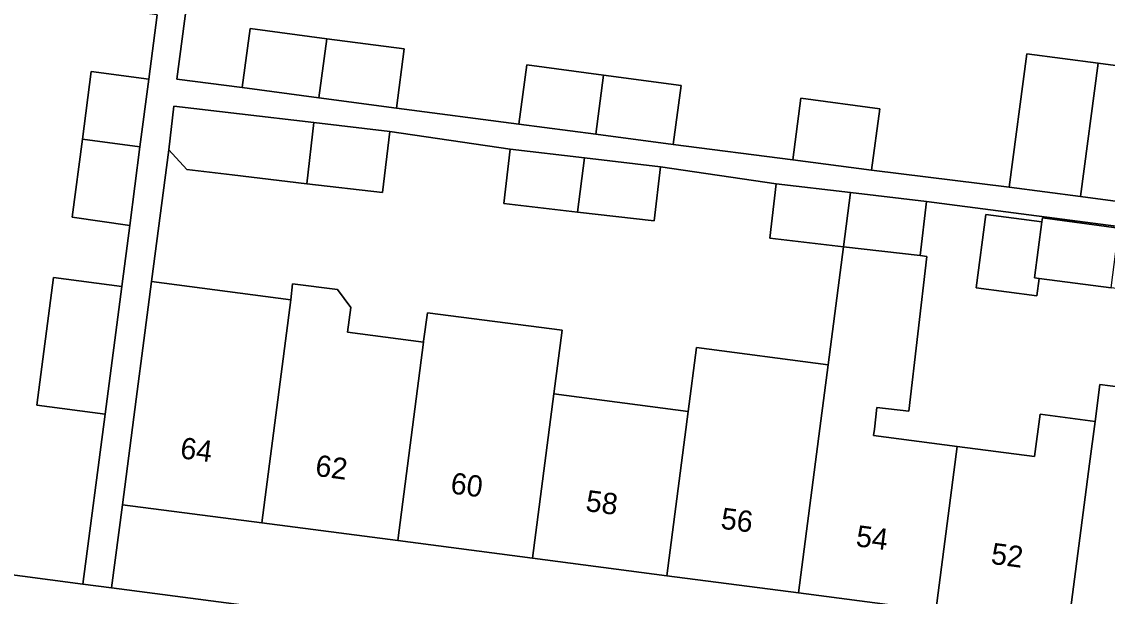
# Model space of a CAD drawing. Extents: x 162184 to 163154, y 385507 to 386516.
# Drawn here: x 162402.8 to 162453.8, y 386267.7 to 386294.7 of the extents above; entities that cross this region are included whole.
import ezdxf

# ---------------------------------------------------------------- set-up
doc = ezdxf.new("R2010")
doc.units = 0
for name, color, linetype in [('IMGEO_Erf', 7, 'Continuous'), ('IMGEO_Pand', 7, 'Continuous'), ('IMGEO_Pand_nummerreeks', 7, 'Continuous'), ('IMGEO_Voetpad_open', 7, 'Continuous')]:
    doc.layers.add(name, color=color, linetype=linetype)

msp = doc.modelspace()

# ---------------------------------------------------------------- linework, layer by layer
at = {"layer": 'IMGEO_Erf'}
for points in [[(162407.522, 386282.28), (162407.893, 386285.145), (162405.188, 386285.542), (162405.664, 386289.203), (162406.077, 386292.377), (162408.783, 386292.025), (162409.173, 386295.045), (162406.47, 386295.405), (162406.891, 386298.649), (162409.598, 386298.333), (162409.987, 386301.337), (162406.812, 386301.752), (162407.604, 386307.798), (162410.778, 386307.382), (162411.863, 386315.638), (162392.843, 386318.138)], [(162411.6, 386303.411), (162410.103, 386292.027), (162413.171, 386291.621), (162413.538, 386294.395), (162417.139, 386293.919), (162420.78, 386293.438), (162420.413, 386290.663), (162426.171, 386289.912), (162426.538, 386292.686), (162430.139, 386292.21), (162433.78, 386291.729), (162433.413, 386288.954), (162439.025, 386288.235), (162439.415, 386291.125), (162443.118, 386290.625), (162442.728, 386287.736), (162449.199, 386286.942), (162450.024, 386293.207), (162453.378, 386292.765), (162456.647, 386292.334)], [(162473.322, 386282.619), (162445.31, 386286.273), (162445.011, 386283.728), (162445.328, 386283.691), (162444.477, 386276.412), (162442.98, 386276.587), (162442.861, 386275.571), (162442.827, 386275.274), (162446.744, 386274.763), (162450.387, 386274.288), (162450.646, 386276.276), (162453.23, 386275.94), (162453.456, 386277.68), (162459.76, 386276.86)], [(162386.179, 386269.874), (162401.168, 386267.882), (162401.299, 386268.868), (162405.69, 386268.292), (162406.736, 386276.277), (162403.525, 386276.697), (162404.31, 386282.7), (162407.522, 386282.28)], [(162458.271, 386265.409), (162451.967, 386266.231), (162445.74, 386267.042), (162439.297, 386267.882), (162433.109, 386268.688), (162426.804, 386269.51), (162420.473, 386270.335), (162414.092, 386271.167), (162407.543, 386272.02), (162407.034, 386268.116), (162500, 386255.941)]]:
    msp.add_lwpolyline(points, dxfattribs=at)
for points in [[(162441.412, 386284.149), (162437.945, 386284.555), (162438.244, 386287.101), (162432.817, 386287.901), (162432.518, 386285.356), (162428.917, 386285.777), (162425.452, 386286.183), (162425.751, 386288.729), (162420.105, 386289.558), (162419.758, 386286.692), (162416.202, 386287.109), (162412.703, 386287.519), (162410.576, 386287.768), (162409.724, 386288.701), (162408.909, 386282.51), (162415.456, 386281.658), (162415.533, 386282.406), (162417.644, 386282.131), (162418.268, 386281.292), (162418.116, 386280.125), (162421.686, 386279.661), (162421.691, 386279.701), (162421.866, 386281.047), (162428.197, 386280.224), (162427.807, 386277.231), (162434.113, 386276.409), (162434.502, 386279.404), (162440.691, 386278.599)], [(162453.977, 386282.216), (162450.603, 386282.66), (162450.494, 386281.833), (162447.635, 386282.21), (162448.091, 386285.668), (162450.729, 386285.32), (162450.753, 386285.499), (162454.347, 386285.025), (162457.942, 386284.551), (162457.571, 386281.742)]]:
    msp.add_lwpolyline(points, close=True, dxfattribs=at)
at = {"layer": 'IMGEO_Pand'}
for points in [[(162413.538, 386294.395), (162413.171, 386291.621), (162416.772, 386291.144), (162417.139, 386293.919)], [(162420.413, 386290.663), (162420.78, 386293.438), (162417.139, 386293.919), (162416.772, 386291.144)], [(162453.378, 386292.765), (162450.024, 386293.207), (162449.199, 386286.942), (162452.548, 386286.5)], [(162429.772, 386289.435), (162430.139, 386292.21), (162426.538, 386292.686), (162426.171, 386289.912)], [(162453.378, 386292.765), (162452.548, 386286.5), (162455.821, 386286.069), (162455.85, 386286.287), (162456.647, 386292.334)], [(162408.783, 386292.025), (162406.077, 386292.377), (162405.664, 386289.203), (162408.371, 386288.843)], [(162430.139, 386292.21), (162429.772, 386289.435), (162433.413, 386288.954), (162433.78, 386291.729)], [(162442.728, 386287.736), (162443.118, 386290.625), (162439.415, 386291.125), (162439.025, 386288.235)], [(162416.538, 386289.976), (162413.039, 386290.386), (162409.963, 386290.746), (162409.724, 386288.701), (162410.576, 386287.768), (162412.703, 386287.519), (162416.202, 386287.109)], [(162420.105, 386289.558), (162416.538, 386289.976), (162416.202, 386287.109), (162419.758, 386286.692)], [(162408.371, 386288.843), (162405.664, 386289.203), (162405.188, 386285.542), (162407.893, 386285.145)], [(162425.751, 386288.729), (162425.452, 386286.183), (162428.917, 386285.777), (162429.247, 386288.319)], [(162432.518, 386285.356), (162432.817, 386287.901), (162429.247, 386288.319), (162428.917, 386285.777)], [(162438.244, 386287.101), (162437.945, 386284.555), (162441.412, 386284.149), (162441.743, 386286.691)], [(162445.011, 386283.728), (162445.31, 386286.273), (162441.743, 386286.691), (162441.412, 386284.149)], [(162450.603, 386282.66), (162450.383, 386282.69), (162450.729, 386285.32), (162448.091, 386285.668), (162447.635, 386282.21), (162450.494, 386281.833)], [(162454.347, 386285.025), (162450.753, 386285.499), (162450.729, 386285.32), (162450.383, 386282.69), (162450.603, 386282.66), (162453.977, 386282.216)], [(162446.744, 386274.763), (162442.827, 386275.274), (162442.861, 386275.571), (162442.98, 386276.587), (162444.477, 386276.412), (162445.328, 386283.691), (162445.011, 386283.728), (162441.412, 386284.149), (162440.691, 386278.599), (162440.301, 386275.603), (162439.297, 386267.882), (162445.74, 386267.042)], [(162407.522, 386282.28), (162404.31, 386282.7), (162403.525, 386276.697), (162406.736, 386276.277)], [(162408.189, 386276.979), (162407.543, 386272.02), (162414.092, 386271.167), (162415.456, 386281.658), (162408.909, 386282.51), (162408.549, 386279.741)], [(162421.686, 386279.661), (162418.116, 386280.125), (162418.268, 386281.292), (162417.644, 386282.131), (162415.533, 386282.406), (162415.456, 386281.658), (162414.092, 386271.167), (162420.473, 386270.335)], [(162427.807, 386277.231), (162428.197, 386280.224), (162421.866, 386281.047), (162421.691, 386279.701), (162421.686, 386279.661), (162420.473, 386270.335), (162426.804, 386269.51)], [(162440.691, 386278.599), (162434.502, 386279.404), (162434.113, 386276.409), (162433.109, 386268.688), (162439.297, 386267.882), (162440.301, 386275.603)], [(162459.275, 386273.13), (162459.76, 386276.86), (162453.456, 386277.68), (162453.23, 386275.94), (162452.971, 386273.951), (162451.967, 386266.231), (162458.271, 386265.409)], [(162434.113, 386276.409), (162427.807, 386277.231), (162426.804, 386269.51), (162433.109, 386268.688)], [(162452.971, 386273.951), (162453.23, 386275.94), (162450.646, 386276.276), (162450.387, 386274.288), (162446.744, 386274.763), (162445.74, 386267.042), (162451.967, 386266.231)]]:
    msp.add_lwpolyline(points, close=True, dxfattribs=at)
at = {"layer": 'IMGEO_Voetpad_open'}
for points in [[(162455.821, 386286.069), (162452.548, 386286.5), (162449.199, 386286.942), (162442.728, 386287.736), (162439.025, 386288.235), (162433.413, 386288.954), (162429.772, 386289.435), (162426.171, 386289.912), (162420.413, 386290.663), (162416.772, 386291.144), (162413.171, 386291.621), (162410.103, 386292.027), (162411.6, 386303.411)], [(162409.173, 386295.045), (162408.783, 386292.025), (162408.371, 386288.843), (162407.893, 386285.145), (162407.522, 386282.28), (162406.736, 386276.277), (162405.69, 386268.292), (162407.034, 386268.116), (162407.543, 386272.02), (162408.189, 386276.979), (162408.549, 386279.741), (162408.909, 386282.51), (162409.724, 386288.701), (162409.963, 386290.746), (162413.039, 386290.386), (162416.538, 386289.976), (162420.105, 386289.558), (162425.751, 386288.729), (162429.247, 386288.319), (162432.817, 386287.901), (162438.244, 386287.101), (162441.743, 386286.691), (162445.31, 386286.273), (162473.322, 386282.619)], [(162516.358, 386249.125), (162516.96, 386253.72), (162500, 386255.941), (162407.034, 386268.116), (162405.69, 386268.292), (162401.299, 386268.868), (162401.168, 386267.882), (162386.179, 386269.874)]]:
    msp.add_lwpolyline(points, dxfattribs=at)

# ---------------------------------------------------------------- texts
at = {"layer": 'IMGEO_Pand_nummerreeks'}
for s, rotation, p in [('64', 352.5751, (162410.223, 386274.212)), ('62', 352.5745, (162416.567, 386273.385)), ('60', 352.5745, (162422.92, 386272.557)), ('58', 352.5751, (162429.266, 386271.73)), ('56', 352.5751, (162435.61, 386270.904)), ('54', 352.5745, (162441.957, 386270.077)), ('52', 352.5745, (162448.3, 386269.25))]:
    msp.add_text(s, height=1, rotation=rotation, dxfattribs=at).set_placement(p)

doc.saveas('drawing.dxf')
